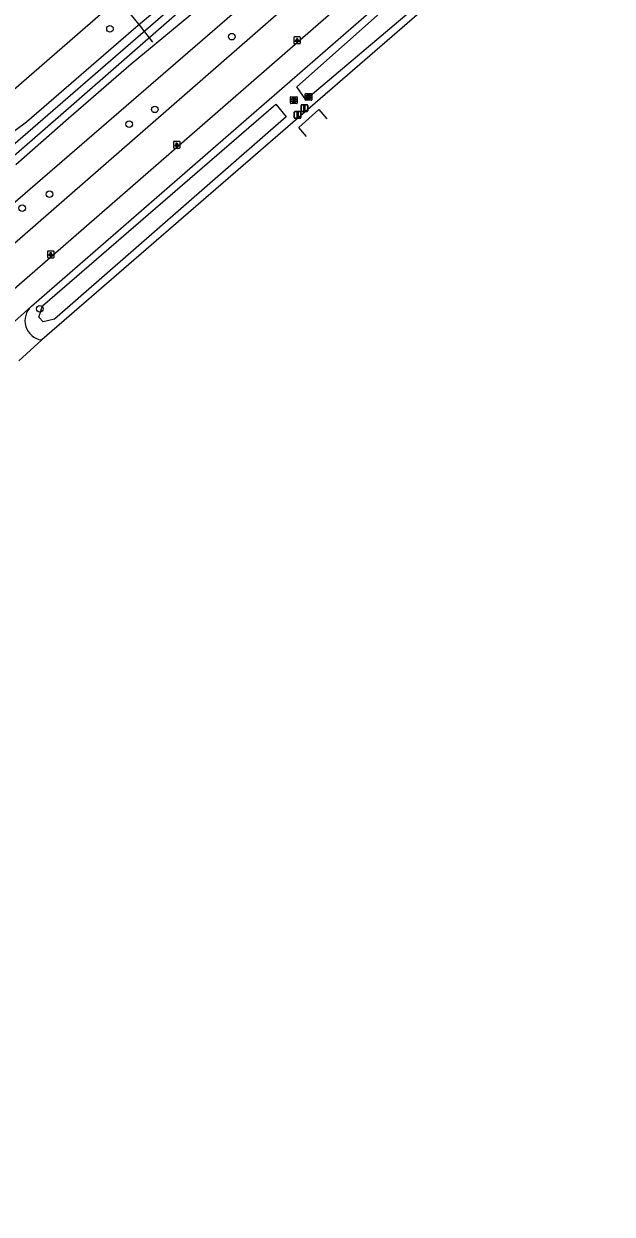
# Model space of a CAD drawing. Extents: x 155018 to 156648, y 383980 to 385733.
# Drawn here: x 156050.7 to 156138.2, y 384034.7 to 384211.6 of the extents above; entities that cross this region are included whole.
import ezdxf

# ---------------------------------------------------------------- set-up
doc = ezdxf.new("R2010")
doc.units = 0
for name, color, linetype in [('IMGEO_Afsluitpaal', 7, 'Continuous'), ('IMGEO_Boom', 7, 'Continuous'), ('IMGEO_Duiker', 7, 'Continuous'), ('IMGEO_Fietspad_gesloten', 7, 'Continuous'), ('IMGEO_Greppel_droge_sloot', 7, 'Continuous'), ('IMGEO_Groenvoorziening', 7, 'Continuous'), ('IMGEO_Kolk', 7, 'Continuous'), ('IMGEO_Lichtpunt', 7, 'Continuous'), ('IMGEO_Loofbos', 7, 'Continuous'), ('IMGEO_Rijbaan_lokaal_gesloten', 7, 'Continuous'), ('IMGEO_Rijbaan_lokaal_open', 7, 'Continuous'), ('IMGEO_Rioolput', 7, 'Continuous'), ('IMGEO_Waterloop', 7, 'Continuous')]:
    doc.layers.add(name, color=color, linetype=linetype)

msp = doc.modelspace()

# ---------------------------------------------------------------- linework, layer by layer
at = {"layer": 'IMGEO_Afsluitpaal'}
for p, q in [((156090.91, 384197.63), (156090.91, 384198.43)), ((156090.91, 384198.43), (156090.91, 384197.63)), ((156091.01, 384198.53), (156091.8, 384198.53)), ((156091.8, 384198.53), (156091.01, 384198.53)), ((156091.9, 384198.43), (156091.9, 384197.63)), ((156091.9, 384197.63), (156091.9, 384198.43)), ((156091.93, 384198.65), (156091.93, 384199.45)), ((156091.93, 384199.45), (156091.93, 384198.65)), ((156092.03, 384199.55), (156092.82, 384199.55)), ((156092.82, 384199.55), (156092.03, 384199.55)), ((156092.82, 384198.55), (156092.03, 384198.55)), ((156092.03, 384198.55), (156092.82, 384198.55)), ((156092.92, 384199.45), (156092.92, 384198.65)), ((156092.92, 384198.65), (156092.92, 384199.45)), ((156091.8, 384197.53), (156091.01, 384197.53)), ((156091.01, 384197.53), (156091.8, 384197.53))]:
    msp.add_line(p, q, dxfattribs=at)
for points in [[(156091.33, 384198.41), (156091.48, 384198.41), (156091.48, 384197.66), (156091.33, 384197.66), (156091.33, 384198.41)], [(156092.35, 384199.43), (156092.5, 384199.43), (156092.5, 384198.68), (156092.35, 384198.68), (156092.35, 384199.43)]]:
    msp.add_lwpolyline(points, dxfattribs=at)
for centre, start, end in [((156091.01, 384198.43), 90, 180), ((156091.01, 384198.43), 90, 180), ((156091.8, 384198.43), 0, 90), ((156091.8, 384198.43), 360, 90), ((156092.03, 384199.45), 90, 180), ((156092.03, 384199.45), 90, 180), ((156092.03, 384198.65), 180, 270), ((156092.03, 384198.65), 180, 270), ((156092.82, 384199.45), 0, 90), ((156092.82, 384199.45), 360, 90), ((156092.82, 384198.65), 270, 0), ((156092.82, 384198.65), 270, 0), ((156091.01, 384197.63), 180, 270), ((156091.01, 384197.63), 180, 270), ((156091.8, 384197.63), 270, 0), ((156091.8, 384197.63), 270, 0)]:
    msp.add_arc(centre, 0.1, start, end, dxfattribs=at)
at = {"layer": 'IMGEO_Boom'}
for centre in [(156063.53, 384210.84), (156081.63, 384209.66), (156070.2, 384198.86), (156066.37, 384196.65), (156054.53, 384186.25), (156050.49, 384184.18), (156053.11, 384169.24)]:
    msp.add_circle(centre, 0.489, dxfattribs=at)
at = {"layer": 'IMGEO_Duiker'}
msp.add_lwpolyline([(156069.92, 384208.85), (156068.05, 384211.2), (156064.77, 384215.32), (156061.16, 384219.86), (156060.66, 384220.49)], dxfattribs=at)
at = {"layer": 'IMGEO_Fietspad_gesloten'}
for points in [[(156108.66, 384223.86), (156042.76, 384166.5), (156027.17, 384152.89), (156000, 384129.39), (155991.96, 384122.28), (155963.18, 384097.37), (155941.47, 384078.53), (155898.52, 384041.24), (155893.97, 384037.22), (155891.27, 384034.71)], [(156051.88, 384169.61), (156111.11, 384221.17)], [(156051.88, 384169.61), (156051.83, 384169.57), (156045.86, 384164.26)]]:
    msp.add_lwpolyline(points, dxfattribs=at)
msp.add_arc((156053.76, 384167.44), 2.87, 130.9805, 262.5271, dxfattribs=at)
at = {"layer": 'IMGEO_Greppel_droge_sloot'}
for points in [[(156091.31, 384202.22), (156105.45, 384214.78), (156133.88, 384239.01), (156135.21, 384237.19), (156108.62, 384213.82), (156092.65, 384200.29), (156091.31, 384202.22)], [(156089.72, 384197.77), (156055.3, 384167.7), (156053.6, 384167.27), (156052.96, 384167.99), (156053.48, 384169.69), (156088.19, 384199.64), (156089.72, 384197.77)]]:
    msp.add_lwpolyline(points, dxfattribs=at)
at = {"layer": 'IMGEO_Groenvoorziening'}
msp.add_lwpolyline([(156049.55, 384190.66), (156057.38, 384197.54), (156066.7, 384205.61), (156076.4, 384213.63)], dxfattribs=at)
at = {"layer": 'IMGEO_Kolk'}
for p, q in [((156092.52, 384200.28), (156092.52, 384201.14)), ((156092.6, 384201.21), (156093.45, 384201.21)), ((156093.45, 384200.21), (156092.6, 384200.21)), ((156093.01, 384200.99), (156093.04, 384200.99)), ((156093.03, 384200.43), (156093.01, 384200.43)), ((156093.52, 384201.14), (156093.52, 384200.28))]:
    msp.add_line(p, q, dxfattribs=at)
for points in [[(156092.52, 384200.28), (156092.52, 384201.14)], [(156092.6, 384201.21), (156093.45, 384201.21)], [(156093.45, 384200.21), (156092.6, 384200.21)], [(156092.84, 384200.91), (156092.97, 384200.91), (156092.97, 384200.76), (156093.1, 384200.91), (156093.26, 384200.91), (156093.12, 384200.76), (156093.27, 384200.51), (156093.12, 384200.51), (156093.03, 384200.67), (156092.97, 384200.61), (156092.97, 384200.51), (156092.84, 384200.51), (156092.84, 384200.91)], [(156093.52, 384201.14), (156093.52, 384200.28)]]:
    msp.add_lwpolyline(points, dxfattribs=at)
for centre, start, end in [((156092.6, 384201.13), 91.552, 178.448), ((156092.6, 384201.13), 91.552, 178.448), ((156092.6, 384200.29), 181.552, 268.448), ((156092.6, 384200.29), 181.552, 268.448), ((156093.45, 384201.13), 1.552, 88.448), ((156093.45, 384201.13), 1.552, 88.448), ((156093.45, 384200.29), 271.552, 358.448), ((156093.45, 384200.29), 271.552, 358.448)]:
    msp.add_arc(centre, 0.0765, start, end, dxfattribs=at)
for centre, major_axis, ratio, start_param, end_param in [((156093.01, 384200.71), (-0.387, 0.002), 0.722429, 4.712389, 7.853982), ((156093.03, 384200.71), (-0.39, 0.002), 0.717154, 1.570796, 4.712389)]:
    msp.add_ellipse(centre, major_axis=major_axis, ratio=ratio, start_param=start_param, end_param=end_param, dxfattribs=at)
at = {"layer": 'IMGEO_Lichtpunt'}
for p, q in [((156090.85, 384209.54), (156090.85, 384208.73)), ((156090.85, 384209.54), (156090.85, 384208.73)), ((156091.75, 384209.64), (156090.94, 384209.64)), ((156091.75, 384209.64), (156090.94, 384209.64)), ((156091.84, 384208.73), (156091.84, 384209.54)), ((156091.84, 384208.73), (156091.84, 384209.54)), ((156090.94, 384208.64), (156091.75, 384208.64)), ((156090.94, 384208.64), (156091.75, 384208.64)), ((156072.96, 384194.01), (156072.96, 384193.2)), ((156072.96, 384194.01), (156072.96, 384193.2)), ((156073.86, 384194.1), (156073.06, 384194.1)), ((156073.86, 384194.1), (156073.06, 384194.1)), ((156073.06, 384193.11), (156073.86, 384193.11)), ((156073.06, 384193.11), (156073.86, 384193.11)), ((156073.96, 384193.2), (156073.96, 384194.01)), ((156073.96, 384193.2), (156073.96, 384194.01)), ((156054.23, 384177.71), (156054.23, 384176.9)), ((156054.23, 384177.71), (156054.23, 384176.9)), ((156055.13, 384177.8), (156054.33, 384177.8)), ((156055.13, 384177.8), (156054.33, 384177.8)), ((156055.23, 384176.9), (156055.23, 384177.71)), ((156055.23, 384176.9), (156055.23, 384177.71)), ((156054.33, 384176.81), (156055.13, 384176.81)), ((156054.33, 384176.81), (156055.13, 384176.81))]:
    msp.add_line(p, q, dxfattribs=at)
for points in [[(156091.22, 384209.2), (156091.26, 384209.18), (156091.07, 384208.91), (156091.03, 384208.94), (156091.22, 384209.2)], [(156091.32, 384209.16), (156091.37, 384209.16), (156091.37, 384208.83), (156091.32, 384208.83), (156091.32, 384209.16)], [(156091.43, 384209.18), (156091.47, 384209.2), (156091.66, 384208.94), (156091.62, 384208.91), (156091.43, 384209.18)], [(156073.34, 384193.67), (156073.37, 384193.65), (156073.19, 384193.38), (156073.15, 384193.41), (156073.34, 384193.67)], [(156073.44, 384193.63), (156073.48, 384193.63), (156073.48, 384193.3), (156073.44, 384193.3), (156073.44, 384193.63)], [(156073.55, 384193.65), (156073.59, 384193.67), (156073.77, 384193.41), (156073.73, 384193.38), (156073.55, 384193.65)], [(156054.61, 384177.37), (156054.64, 384177.34), (156054.46, 384177.08), (156054.42, 384177.11), (156054.61, 384177.37)], [(156054.71, 384177.32), (156054.76, 384177.32), (156054.76, 384177), (156054.71, 384177), (156054.71, 384177.32)], [(156054.82, 384177.34), (156054.86, 384177.37), (156055.04, 384177.11), (156055, 384177.08), (156054.82, 384177.34)]]:
    msp.add_lwpolyline(points, dxfattribs=at)
for centre in [(156091.35, 384209.34), (156073.46, 384193.81), (156054.73, 384177.51)]:
    msp.add_circle(centre, 0.0994, dxfattribs=at)
for centre, start, end in [((156090.94, 384209.54), 90, 180), ((156090.94, 384209.54), 90, 180), ((156091.75, 384209.54), 0, 90), ((156091.75, 384209.54), 0, 90), ((156090.94, 384208.73), 180, 270), ((156090.94, 384208.73), 180, 270), ((156091.75, 384208.73), 270, 0), ((156091.75, 384208.73), 270, 360), ((156073.06, 384194.01), 90, 180), ((156073.06, 384194.01), 90, 180), ((156073.06, 384193.2), 180, 270), ((156073.06, 384193.2), 180, 270), ((156073.86, 384194.01), 0, 90), ((156073.86, 384194.01), 0, 90), ((156073.86, 384193.2), 270, 0), ((156073.86, 384193.2), 270, 360), ((156054.33, 384177.71), 90, 180), ((156054.33, 384177.71), 90, 180), ((156055.13, 384177.71), 0, 90), ((156055.13, 384177.71), 0, 90), ((156054.33, 384176.9), 180, 270), ((156054.33, 384176.9), 180, 270), ((156055.13, 384176.9), 270, 0), ((156055.13, 384176.9), 270, 360)]:
    msp.add_arc(centre, 0.0946, start, end, dxfattribs=at)
at = {"layer": 'IMGEO_Loofbos'}
for points in [[(156108.22, 384260.41), (156106.7, 384258.28), (156104.29, 384254.07), (156102.18, 384249.64), (156101.16, 384246.74), (156100.04, 384244.16), (156098.82, 384241.34), (156097.21, 384238.95), (156095.54, 384236.83), (156093.32, 384234.39), (156090.99, 384232.25), (156088.84, 384229.8), (156086.69, 384227.64), (156083.3, 384224.62), (156079.67, 384221.99), (156076.01, 384218.63), (156070.21, 384213.39), (156067.39, 384211.04), (156051.12, 384196.98), (156047.88, 384194.55), (156047.53, 384194.29)], [(156000, 384159.05), (156064.77, 384215.32), (156073.68, 384223.07), (156091.06, 384239.03)], [(156095.98, 384225.36), (156000, 384142.36), (155882.67, 384040.61), (155880.67, 384040.96), (155879.61, 384042.1)], [(155886.46, 384037.78), (156000, 384136.33), (156047.39, 384177.29), (156099.86, 384223.12)]]:
    msp.add_lwpolyline(points, dxfattribs=at)
at = {"layer": 'IMGEO_Rijbaan_lokaal_gesloten'}
for points in [[(156138.17, 384237.77), (156138.09, 384237.85), (156122.6, 384224.64), (156114.36, 384217.43), (156053.39, 384164.6)], [(156053.39, 384164.6), (156050.01, 384161.51)]]:
    msp.add_lwpolyline(points, dxfattribs=at)
at = {"layer": 'IMGEO_Rijbaan_lokaal_open'}
msp.add_lwpolyline([(156092.74, 384194.84), (156091.59, 384196.17), (156094.57, 384198.84), (156095.76, 384197.46)], dxfattribs=at)
at = {"layer": 'IMGEO_Rioolput'}
for p, q in [((156090.36, 384199.81), (156090.36, 384200.67)), ((156090.43, 384200.74), (156091.28, 384200.74)), ((156090.84, 384200.52), (156090.87, 384200.52)), ((156091.36, 384200.67), (156091.36, 384199.81)), ((156091.28, 384199.74), (156090.43, 384199.74)), ((156090.87, 384199.96), (156090.84, 384199.96))]:
    msp.add_line(p, q, dxfattribs=at)
for points in [[(156090.36, 384199.81), (156090.36, 384200.67)], [(156090.43, 384200.74), (156091.28, 384200.74)], [(156090.94, 384200.44), (156090.69, 384200.44), (156090.69, 384200.04)], [(156090.69, 384200.04), (156090.82, 384200.04), (156090.82, 384200.2), (156090.83, 384200.2)], [(156090.87, 384200.36), (156090.82, 384200.36), (156090.82, 384200.28)], [(156090.82, 384200.28), (156090.87, 384200.28)], [(156090.87, 384200.17), (156090.95, 384200.04), (156091.08, 384200.04), (156091.02, 384200.17)], [(156091.36, 384200.67), (156091.36, 384199.81)], [(156091.28, 384199.74), (156090.43, 384199.74)]]:
    msp.add_lwpolyline(points, dxfattribs=at)
for centre, radius, start, end in [((156090.43, 384200.66), 0.0765, 91.552, 178.448), ((156090.43, 384200.66), 0.0765, 91.552, 178.448), ((156090.83, 384200.15), 0.0533, 26.0293, 88.6989), ((156090.88, 384200.26), 0.0964, 77.0061, 93.1865), ((156090.85, 384200.47), 0.19, 274.7715, 282.9687), ((156090.89, 384200.32), 0.0378, 276.6634, 79.6772), ((156090.94, 384200.33), 0.109, 350.3612, 89.416), ((156090.94, 384200.33), 0.112, 277.5842, 350.9817), ((156090.93, 384200.11), 0.108, 29.5134, 73.7905), ((156091.28, 384200.66), 0.0765, 1.552, 88.448), ((156091.28, 384200.66), 0.0765, 1.552, 88.448), ((156090.43, 384199.81), 0.0765, 181.552, 268.448), ((156090.43, 384199.81), 0.0765, 181.552, 268.448), ((156091.28, 384199.81), 0.0765, 271.552, 358.448), ((156091.28, 384199.81), 0.0765, 271.552, 358.448)]:
    msp.add_arc(centre, radius, start, end, dxfattribs=at)
for centre, major_axis, ratio, start_param, end_param in [((156090.84, 384200.24), (-0.387, 0.002), 0.722429, 4.712389, 7.853982), ((156090.87, 384200.24), (-0.39, 0.002), 0.717154, 1.570796, 4.712389)]:
    msp.add_ellipse(centre, major_axis=major_axis, ratio=ratio, start_param=start_param, end_param=end_param, dxfattribs=at)
at = {"layer": 'IMGEO_Waterloop'}
for points in [[(156084.09, 384223.86), (156034.53, 384180.9), (155933.22, 384093.01), (155880.65, 384046.55)], [(155905.53, 384067.36), (155966.04, 384119.71), (155977.12, 384129.18), (156057.78, 384199.37), (156080.58, 384219.37)]]:
    msp.add_lwpolyline(points, dxfattribs=at)

doc.saveas('drawing.dxf')
